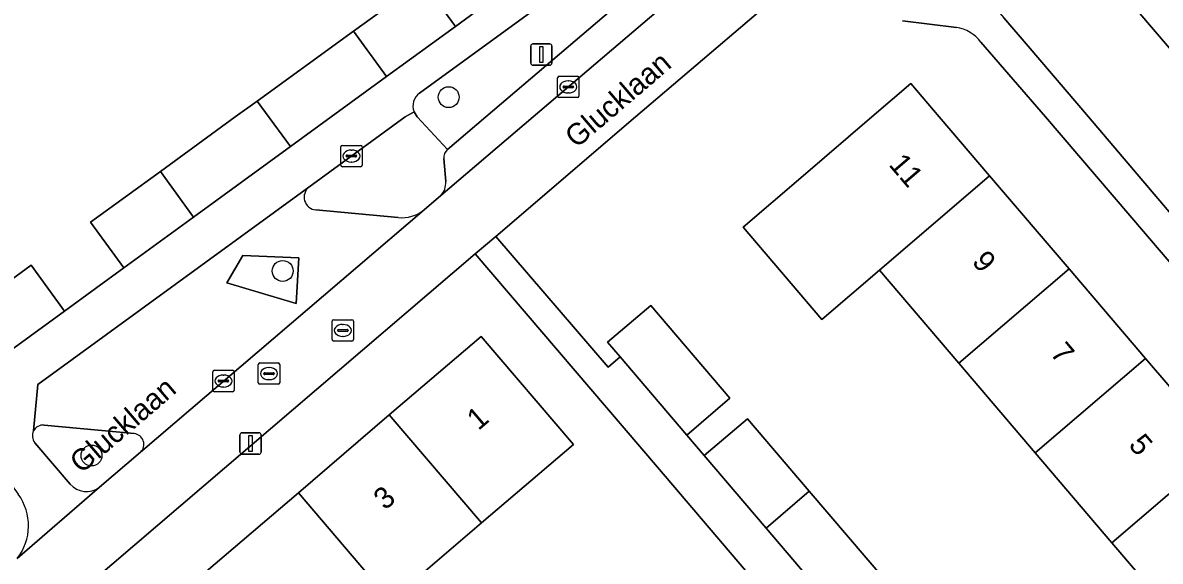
# Model space of a CAD drawing. Extents: x 159039 to 160102, y 381214 to 382524.
# Drawn here: x 159334.4 to 159387.6, y 381479.2 to 381504.4 of the extents above; entities that cross this region are included whole.
import ezdxf

# ---------------------------------------------------------------- set-up
doc = ezdxf.new("R2010")
doc.units = 0
for name, color, linetype in [('IMGEO_Boom', 7, 'Continuous'), ('IMGEO_Brandkraan', 7, 'Continuous'), ('IMGEO_Erf', 7, 'Continuous'), ('IMGEO_Groenvoorziening', 7, 'Continuous'), ('IMGEO_Kolk', 7, 'Continuous'), ('IMGEO_Lichtmast', 7, 'Continuous'), ('IMGEO_Openbare_ruimte_label', 7, 'Continuous'), ('IMGEO_Pand', 7, 'Continuous'), ('IMGEO_Pand_nummerreeks', 7, 'Continuous'), ('IMGEO_Parkeervlak_open', 7, 'Continuous'), ('IMGEO_Rijbaan_lokaal_open', 7, 'Continuous'), ('IMGEO_Rioolput', 7, 'Continuous'), ('IMGEO_Voetpad_open', 7, 'Continuous')]:
    doc.layers.add(name, color=color, linetype=linetype)

msp = doc.modelspace()

# ---------------------------------------------------------------- linework, layer by layer
at = {"layer": 'IMGEO_Boom'}
for centre in [(159354.32, 381500.927), (159346.554, 381492.797), (159337.608, 381484.169)]:
    msp.add_circle(centre, 0.489, dxfattribs=at)
at = {"layer": 'IMGEO_Brandkraan'}
for p, q in [((159348.942, 381490.517), (159349.794, 381490.517)), ((159348.867, 381489.591), (159348.867, 381490.443)), ((159349.126, 381490.011), (159349.126, 381490.023)), ((159349.564, 381489.974), (159349.166, 381489.974)), ((159349.169, 381490.06), (159349.567, 381490.06)), ((159349.355, 381490.297), (159349.38, 381490.297)), ((159349.61, 381490.023), (159349.61, 381490.011)), ((159349.868, 381490.443), (159349.868, 381489.591)), ((159349.794, 381489.517), (159348.942, 381489.517)), ((159349.378, 381489.737), (159349.353, 381489.737))]:
    msp.add_line(p, q, dxfattribs=at)
for points in [[(159348.942, 381490.517), (159349.794, 381490.517)], [(159348.867, 381489.591), (159348.867, 381490.443)], [(159349.868, 381490.443), (159349.868, 381489.591)], [(159349.794, 381489.517), (159348.942, 381489.517)]]:
    msp.add_lwpolyline(points, dxfattribs=at)
for centre, radius, start, end in [((159348.944, 381490.441), 0.0765, 91.552, 178.448), ((159348.944, 381490.441), 0.0765, 91.552, 178.448), ((159349.792, 381490.441), 0.0765, 1.552, 88.448), ((159349.792, 381490.441), 0.0765, 1.552, 88.448), ((159349.166, 381490.02), 0.0403, 85.8775, 175.7526), ((159349.163, 381490.01), 0.0366, 178.938, 274.7102), ((159349.567, 381490.017), 0.043, 264.8664, 352.4533), ((159349.571, 381490.022), 0.0386, 1.7309, 96.639), ((159348.944, 381489.593), 0.0765, 181.552, 268.448), ((159348.944, 381489.593), 0.0765, 181.552, 268.448), ((159349.792, 381489.593), 0.0765, 271.552, 358.448), ((159349.792, 381489.593), 0.0765, 271.552, 358.448)]:
    msp.add_arc(centre, radius, start, end, dxfattribs=at)
for centre, major_axis, ratio, start_param, end_param in [((159349.354, 381490.017), (-0.387, 0.002), 0.722429, 4.712389, 7.853982), ((159349.379, 381490.017), (-0.39, 0.002), 0.717154, 1.570796, 4.712389)]:
    msp.add_ellipse(centre, major_axis=major_axis, ratio=ratio, start_param=start_param, end_param=end_param, dxfattribs=at)
at = {"layer": 'IMGEO_Erf'}
for points in [[(159353.089, 381506.357), (159354.638, 381504.231), (159356.043, 381505.253), (159357.419, 381506.254), (159355.872, 381508.378), (159359.043, 381510.68), (159360.588, 381508.559), (159361.874, 381509.494), (159360.33, 381511.614), (159363.426, 381513.863), (159364.969, 381511.745), (159366.63, 381513.045), (159359.635, 381521.105)], [(159372.531, 381506.031), (159371.531, 381507.229), (159363.064, 381500), (159356.524, 381494.417), (159361.784, 381488.304), (159362.34, 381488.778), (159361.756, 381489.462), (159363.773, 381491.184), (159367.473, 381486.849), (159365.458, 381485.125), (159366.28, 381484.162), (159368.295, 381485.886), (159371.192, 381482.494), (159374.769, 381478.303), (159378.354, 381474.103), (159380.97, 381471.039), (159378.955, 381469.315), (159380.121, 381467.949), (159381.119, 381466.779), (159383.135, 381468.503), (159385.828, 381465.349), (159392.811, 381471.352)], [(159334.646, 381505.941), (159330.052, 381502.597), (159326.485, 381500), (159325.501, 381499.284), (159331.551, 381490.716), (159334.784, 381493.064), (159336.342, 381490.923), (159337.788, 381491.975), (159339.116, 381492.941), (159337.559, 381495.079), (159340.829, 381497.453), (159344.336, 381500), (159345.362, 381500.745), (159349.862, 381504.013), (159353.089, 381506.357)], [(159378.075, 381504.182), (159375.551, 381504.499)], [(159374.118, 381500), (159375.936, 381501.558), (159377.269, 381500), (159379.626, 381497.246), (159383.349, 381492.893), (159386.93, 381488.708), (159390.522, 381484.51), (159394.307, 381480.086), (159397.979, 381475.794), (159400.855, 381478.267), (159400.885, 381478.302), (159397.195, 381482.524), (159382.243, 381500), (159379.225, 381503.503)], [(159389.134, 381475.66), (159385.353, 381480.089), (159381.766, 381484.29), (159378.19, 381488.48), (159374.471, 381492.836), (159371.785, 381490.534), (159368.096, 381494.839), (159370.79, 381497.148), (159374.118, 381500)]]:
    msp.add_lwpolyline(points, dxfattribs=at)
for points in [[(159353.568, 381466.332), (159356.93, 381469.203), (159358.656, 381467.182), (159359.612, 381467.998), (159357.886, 381470.019), (159362.143, 381473.653), (159366.296, 381477.198), (159368.022, 381475.177), (159369.913, 381476.791), (159364.087, 381483.617), (159355.565, 381493.598), (159321.537, 381464.546), (159335.677, 381447.899), (159337.911, 381449.806), (159336.35, 381451.634), (159340.649, 381455.304), (159344.05, 381458.207), (159345.776, 381456.186), (159346.746, 381457.014), (159345.02, 381459.035), (159349.355, 381462.736), (159351.081, 381460.715), (159352.008, 381461.507), (159350.282, 381463.528)], [(159347.282, 381473.694), (159343.069, 381470.098), (159338.734, 381466.397), (159334.362, 381462.665), (159330.206, 381459.117), (159325.893, 381464.168), (159330.049, 381467.715), (159334.421, 381471.448), (159338.756, 381475.149), (159342.969, 381478.745), (159347.286, 381482.43), (159351.543, 381486.064), (159355.841, 381489.733), (159360.153, 381484.682), (159355.856, 381481.014), (159351.599, 381477.38)]]:
    msp.add_lwpolyline(points, close=True, dxfattribs=at)
for centre, radius, start, end in [((159377.823, 381502.443), 1.757, 37.1098, 81.772), ((159332.16, 381480.884), 2.501, 322.1067, 36.1428)]:
    msp.add_arc(centre, radius, start, end, dxfattribs=at)
at = {"layer": 'IMGEO_Groenvoorziening'}
for points in [[(159367.086, 381511.403), (159352.958, 381501.113)], [(159352.698, 381500.243), (159352.847, 381500), (159354.265, 381498.477), (159356.052, 381500), (159362.641, 381505.616)], [(159339.603, 381485.193), (159335.39, 381485.59)], [(159334.962, 381484.768), (159336.609, 381482.836)], [(159337.979, 381482.69), (159339.895, 381484.327)]]:
    msp.add_lwpolyline(points, dxfattribs=at)
msp.add_lwpolyline([(159347.31, 381493.416), (159344.687, 381493.518), (159343.933, 381492.245), (159347.183, 381491.284)], close=True, dxfattribs=at)
for centre, radius, start, end in [((159353.394, 381500.509), 0.745, 125.7964, 200.926), ((159335.344, 381485.092), 0.501, 152.6086, 220.3437), ((159335.342, 381485.094), 0.499, 84.4472, 152.6264), ((159339.557, 381484.695), 0.5, 312.5923, 84.6741), ((159337.371, 381483.484), 1, 220.3777, 307.4563)]:
    msp.add_arc(centre, radius, start, end, dxfattribs=at)
at = {"layer": 'IMGEO_Kolk'}
for p, q in [((159359.415, 381500.978), (159359.415, 381501.83)), ((159359.49, 381501.904), (159360.342, 381501.904)), ((159359.903, 381501.684), (159359.928, 381501.684)), ((159360.416, 381501.83), (159360.416, 381500.978)), ((159359.674, 381501.398), (159359.674, 381501.41)), ((159360.112, 381501.361), (159359.714, 381501.361)), ((159359.717, 381501.447), (159360.115, 381501.447)), ((159359.926, 381501.124), (159359.901, 381501.124)), ((159360.158, 381501.41), (159360.158, 381501.398)), ((159360.342, 381500.904), (159359.49, 381500.904)), ((159349.271, 381497.746), (159349.271, 381498.598)), ((159349.346, 381498.672), (159350.198, 381498.672)), ((159349.759, 381498.452), (159349.784, 381498.452)), ((159350.272, 381498.598), (159350.272, 381497.746)), ((159349.53, 381498.166), (159349.53, 381498.178)), ((159349.968, 381498.129), (159349.57, 381498.129)), ((159349.573, 381498.215), (159349.971, 381498.215)), ((159350.014, 381498.178), (159350.014, 381498.166)), ((159350.198, 381497.672), (159349.346, 381497.672)), ((159349.782, 381497.892), (159349.757, 381497.892)), ((159343.283, 381487.226), (159343.283, 381488.078)), ((159343.358, 381488.152), (159344.21, 381488.152)), ((159343.771, 381487.932), (159343.796, 381487.932)), ((159344.284, 381488.078), (159344.284, 381487.226)), ((159343.542, 381487.646), (159343.542, 381487.658)), ((159343.98, 381487.609), (159343.582, 381487.609)), ((159343.585, 381487.695), (159343.983, 381487.695)), ((159343.794, 381487.372), (159343.769, 381487.372)), ((159344.026, 381487.658), (159344.026, 381487.646)), ((159344.21, 381487.152), (159343.358, 381487.152))]:
    msp.add_line(p, q, dxfattribs=at)
for points in [[(159359.415, 381500.978), (159359.415, 381501.83)], [(159359.49, 381501.904), (159360.342, 381501.904)], [(159360.416, 381501.83), (159360.416, 381500.978)], [(159360.342, 381500.904), (159359.49, 381500.904)], [(159349.271, 381497.746), (159349.271, 381498.598)], [(159349.346, 381498.672), (159350.198, 381498.672)], [(159350.272, 381498.598), (159350.272, 381497.746)], [(159350.198, 381497.672), (159349.346, 381497.672)], [(159343.283, 381487.226), (159343.283, 381488.078)], [(159343.358, 381488.152), (159344.21, 381488.152)], [(159344.284, 381488.078), (159344.284, 381487.226)], [(159344.21, 381487.152), (159343.358, 381487.152)]]:
    msp.add_lwpolyline(points, dxfattribs=at)
for centre, radius, start, end in [((159359.492, 381501.828), 0.0765, 91.552, 178.448), ((159359.492, 381501.828), 0.0765, 91.552, 178.448), ((159360.34, 381501.828), 0.0765, 1.552, 88.448), ((159360.34, 381501.828), 0.0765, 1.552, 88.448), ((159359.714, 381501.407), 0.0403, 85.8775, 175.7526), ((159359.711, 381501.397), 0.0366, 178.938, 274.7102), ((159360.115, 381501.404), 0.043, 264.8664, 352.4533), ((159360.119, 381501.409), 0.0386, 1.7309, 96.639), ((159359.492, 381500.98), 0.0765, 181.552, 268.448), ((159359.492, 381500.98), 0.0765, 181.552, 268.448), ((159360.34, 381500.98), 0.0765, 271.552, 358.448), ((159360.34, 381500.98), 0.0765, 271.552, 358.448), ((159349.348, 381498.596), 0.0765, 91.552, 178.448), ((159349.348, 381498.596), 0.0765, 91.552, 178.448), ((159350.196, 381498.596), 0.0765, 1.552, 88.448), ((159350.196, 381498.596), 0.0765, 1.552, 88.448), ((159349.57, 381498.175), 0.0403, 85.8775, 175.7526), ((159349.567, 381498.165), 0.0366, 178.938, 274.7102), ((159349.971, 381498.172), 0.043, 264.8664, 352.4533), ((159349.975, 381498.177), 0.0386, 1.7309, 96.639), ((159349.348, 381497.748), 0.0765, 181.552, 268.448), ((159349.348, 381497.748), 0.0765, 181.552, 268.448), ((159350.196, 381497.748), 0.0765, 271.552, 358.448), ((159350.196, 381497.748), 0.0765, 271.552, 358.448), ((159343.36, 381488.076), 0.0765, 91.552, 178.448), ((159343.36, 381488.076), 0.0765, 91.552, 178.448), ((159344.208, 381488.076), 0.0765, 1.552, 88.448), ((159344.208, 381488.076), 0.0765, 1.552, 88.448), ((159343.582, 381487.655), 0.0403, 85.8775, 175.7526), ((159343.579, 381487.645), 0.0366, 178.938, 274.7102), ((159343.983, 381487.652), 0.043, 264.8664, 352.4533), ((159343.987, 381487.657), 0.0386, 1.7309, 96.639), ((159343.36, 381487.228), 0.0765, 181.552, 268.448), ((159343.36, 381487.228), 0.0765, 181.552, 268.448), ((159344.208, 381487.228), 0.0765, 271.552, 358.448), ((159344.208, 381487.228), 0.0765, 271.552, 358.448)]:
    msp.add_arc(centre, radius, start, end, dxfattribs=at)
for centre, major_axis, ratio, start_param, end_param in [((159359.902, 381501.404), (-0.387, 0.002), 0.722429, 4.712389, 7.853982), ((159359.927, 381501.404), (-0.39, 0.002), 0.717154, 1.570796, 4.712389), ((159349.758, 381498.172), (-0.387, 0.002), 0.722429, 4.712389, 7.853982), ((159349.783, 381498.172), (-0.39, 0.002), 0.717154, 1.570796, 4.712389), ((159343.77, 381487.652), (-0.387, 0.002), 0.722429, 4.712389, 7.853982), ((159343.795, 381487.652), (-0.39, 0.002), 0.717154, 1.570796, 4.712389)]:
    msp.add_ellipse(centre, major_axis=major_axis, ratio=ratio, start_param=start_param, end_param=end_param, dxfattribs=at)
at = {"layer": 'IMGEO_Lichtmast'}
for p, q in [((159358.16, 381502.517), (159358.16, 381503.317)), ((159358.16, 381503.317), (159358.16, 381502.517)), ((159358.26, 381503.417), (159359.05, 381503.417)), ((159359.05, 381503.417), (159358.26, 381503.417)), ((159359.15, 381503.317), (159359.15, 381502.517)), ((159359.15, 381502.517), (159359.15, 381503.317)), ((159359.05, 381502.417), (159358.26, 381502.417)), ((159358.26, 381502.417), (159359.05, 381502.417)), ((159344.649, 381485.23), (159345.439, 381485.23)), ((159345.439, 381485.23), (159344.649, 381485.23)), ((159344.549, 381484.33), (159344.549, 381485.13)), ((159344.549, 381485.13), (159344.549, 381484.33)), ((159345.539, 381485.13), (159345.539, 381484.33)), ((159345.539, 381484.33), (159345.539, 381485.13)), ((159345.439, 381484.23), (159344.649, 381484.23)), ((159344.649, 381484.23), (159345.439, 381484.23))]:
    msp.add_line(p, q, dxfattribs=at)
for points in [[(159358.58, 381503.292), (159358.73, 381503.292), (159358.73, 381502.542), (159358.58, 381502.542), (159358.58, 381503.292)], [(159344.969, 381485.105), (159345.119, 381485.105), (159345.119, 381484.355), (159344.969, 381484.355), (159344.969, 381485.105)]]:
    msp.add_lwpolyline(points, dxfattribs=at)
for centre, start, end in [((159358.26, 381503.317), 90, 180), ((159358.26, 381503.317), 90, 180), ((159359.05, 381503.317), 0, 90), ((159359.05, 381503.317), 360, 90), ((159358.26, 381502.517), 180, 270), ((159358.26, 381502.517), 180, 270), ((159359.05, 381502.517), 270, 0), ((159359.05, 381502.517), 270, 0), ((159344.649, 381485.13), 90, 180), ((159344.649, 381485.13), 90, 180), ((159345.439, 381485.13), 0, 90), ((159345.439, 381485.13), 360, 90), ((159344.649, 381484.33), 180, 270), ((159344.649, 381484.33), 180, 270), ((159345.439, 381484.33), 270, 0), ((159345.439, 381484.33), 270, 0)]:
    msp.add_arc(centre, 0.1, start, end, dxfattribs=at)
at = {"layer": 'IMGEO_Pand'}
for points in [[(159353.089, 381506.357), (159349.862, 381504.013), (159351.412, 381501.885), (159354.638, 381504.231)], [(159351.412, 381501.885), (159349.862, 381504.013), (159345.362, 381500.745), (159346.915, 381498.614), (159348.821, 381500)], [(159374.471, 381492.836), (159379.626, 381497.246), (159377.269, 381500), (159375.936, 381501.558), (159374.118, 381500), (159370.79, 381497.148), (159368.096, 381494.839), (159371.785, 381490.534)], [(159342.384, 381495.318), (159346.915, 381498.614), (159345.362, 381500.745), (159344.336, 381500), (159340.829, 381497.453)], [(159342.384, 381495.318), (159340.829, 381497.453), (159337.559, 381495.079), (159339.116, 381492.941)], [(159383.349, 381492.893), (159379.626, 381497.246), (159374.471, 381492.836), (159378.19, 381488.48)], [(159334.784, 381493.064), (159331.551, 381490.716), (159333.111, 381488.573), (159336.342, 381490.923)], [(159383.349, 381492.893), (159378.19, 381488.48), (159381.766, 381484.29), (159386.93, 381488.708)], [(159363.773, 381491.184), (159361.756, 381489.462), (159362.34, 381488.778), (159365.458, 381485.125), (159367.473, 381486.849)], [(159355.856, 381481.014), (159360.153, 381484.682), (159355.841, 381489.733), (159351.543, 381486.064)], [(159390.522, 381484.51), (159386.93, 381488.708), (159381.766, 381484.29), (159385.353, 381480.089)], [(159355.856, 381481.014), (159351.543, 381486.064), (159347.286, 381482.43), (159351.599, 381477.38)], [(159368.295, 381485.886), (159366.28, 381484.162), (159369.176, 381480.77), (159371.192, 381482.494)], [(159389.134, 381475.66), (159394.307, 381480.086), (159390.522, 381484.51), (159385.353, 381480.089)], [(159369.176, 381480.77), (159372.753, 381476.579), (159374.769, 381478.303), (159371.192, 381482.494)], [(159351.599, 381477.38), (159347.286, 381482.43), (159342.969, 381478.745), (159347.282, 381473.694)]]:
    msp.add_lwpolyline(points, close=True, dxfattribs=at)
at = {"layer": 'IMGEO_Parkeervlak_open'}
for points in [[(159353.947, 381496.32), (159358.272, 381500), (159365.178, 381505.9)], [(159362.641, 381505.616), (159356.052, 381500), (159354.265, 381498.477)], [(159354.091, 381498.054), (159354.182, 381496.98)], [(159347.778, 381496.717), (159335.103, 381487.483), (159334.899, 381485.323)], [(159339.895, 381484.327), (159353.172, 381495.652)], [(159351.954, 381495.291), (159348.101, 381495.653)], [(159335.39, 381485.59), (159339.603, 381485.193)]]:
    msp.add_lwpolyline(points, dxfattribs=at)
msp.add_lwpolyline([(159343.933, 381492.245), (159344.687, 381493.518), (159347.31, 381493.416), (159347.183, 381491.284)], close=True, dxfattribs=at)
for centre, radius, start, end in [((159354.593, 381498.095), 0.503, 130.6121, 184.6685), ((159353.341, 381496.908), 0.844, 315.8941, 4.9082), ((159348.157, 381496.251), 0.601, 129.1518, 264.6218), ((159352.117, 381496.978), 1.695, 264.4942, 308.5242), ((159335.342, 381485.094), 0.499, 84.4472, 152.6264), ((159339.557, 381484.695), 0.5, 312.5923, 84.6741)]:
    msp.add_arc(centre, radius, start, end, dxfattribs=at)
at = {"layer": 'IMGEO_Rijbaan_lokaal_open'}
msp.add_lwpolyline([(159379.3, 381513.434), (159376.8, 381516.357), (159376.214, 381517.042), (159361.379, 381534.296), (159359.079, 381537.039), (159355.206, 381533.839), (159359.018, 381529.42), (159359.717, 381528.593), (159370.22, 381516.331), (159380.301, 381504.635), (159381.439, 381503.315), (159384.255, 381500), (159389.868, 381493.391), (159392.642, 381490.134), (159401.023, 381480.383), (159401.74, 381479.524), (159405.572, 381482.813), (159404.878, 381483.645), (159398.069, 381491.509), (159396.211, 381493.655), (159394.17, 381496.049), (159390.802, 381500), (159388.415, 381502.775)], close=True, dxfattribs=at)
for points in [[(159355.565, 381493.598), (159356.524, 381494.417), (159363.064, 381500), (159371.531, 381507.229), (159369.013, 381510.221)], [(159368.891, 381509.056), (159365.178, 381505.9), (159358.272, 381500), (159353.947, 381496.32), (159353.172, 381495.652), (159339.895, 381484.327), (159337.979, 381482.69), (159334.134, 381479.348)], [(159333.778, 381478.977), (159319.563, 381466.81), (159321.537, 381464.546), (159355.565, 381493.598)]]:
    msp.add_lwpolyline(points, dxfattribs=at)
at = {"layer": 'IMGEO_Rioolput'}
for p, q in [((159345.412, 381487.572), (159345.412, 381488.424)), ((159345.487, 381488.498), (159346.339, 381488.498)), ((159346.413, 381488.424), (159346.413, 381487.572)), ((159345.671, 381487.992), (159345.671, 381488.004)), ((159346.109, 381487.955), (159345.711, 381487.955)), ((159345.714, 381488.041), (159346.112, 381488.041)), ((159345.9, 381488.278), (159345.925, 381488.278)), ((159346.155, 381488.004), (159346.155, 381487.992)), ((159346.339, 381487.498), (159345.487, 381487.498)), ((159345.923, 381487.718), (159345.898, 381487.718))]:
    msp.add_line(p, q, dxfattribs=at)
for points in [[(159345.412, 381487.572), (159345.412, 381488.424)], [(159345.487, 381488.498), (159346.339, 381488.498)], [(159346.413, 381488.424), (159346.413, 381487.572)], [(159346.339, 381487.498), (159345.487, 381487.498)]]:
    msp.add_lwpolyline(points, dxfattribs=at)
for centre, radius, start, end in [((159345.489, 381488.422), 0.0765, 91.552, 178.448), ((159345.489, 381488.422), 0.0765, 91.552, 178.448), ((159346.337, 381488.422), 0.0765, 1.552, 88.448), ((159346.337, 381488.422), 0.0765, 1.552, 88.448), ((159345.711, 381488.001), 0.0403, 85.8775, 175.7526), ((159345.708, 381487.991), 0.0366, 178.938, 274.7102), ((159346.112, 381487.998), 0.043, 264.8664, 352.4533), ((159346.116, 381488.003), 0.0386, 1.7309, 96.639), ((159345.489, 381487.574), 0.0765, 181.552, 268.448), ((159345.489, 381487.574), 0.0765, 181.552, 268.448), ((159346.337, 381487.574), 0.0765, 271.552, 358.448), ((159346.337, 381487.574), 0.0765, 271.552, 358.448)]:
    msp.add_arc(centre, radius, start, end, dxfattribs=at)
for centre, major_axis, ratio, start_param, end_param in [((159345.899, 381487.998), (-0.387, 0.002), 0.722429, 4.712389, 7.853982), ((159345.924, 381487.998), (-0.39, 0.002), 0.717154, 1.570796, 4.712389)]:
    msp.add_ellipse(centre, major_axis=major_axis, ratio=ratio, start_param=start_param, end_param=end_param, dxfattribs=at)
at = {"layer": 'IMGEO_Voetpad_open'}
for points in [[(159361.266, 381538.819), (159359.079, 381537.039), (159361.379, 381534.296), (159376.214, 381517.042), (159376.8, 381516.357), (159379.3, 381513.434), (159388.415, 381502.775)], [(159368.096, 381511.287), (159366.63, 381513.045), (159364.969, 381511.745), (159361.874, 381509.494), (159360.588, 381508.559), (159357.419, 381506.254), (159356.043, 381505.253), (159354.638, 381504.231), (159351.412, 381501.885), (159348.821, 381500), (159346.915, 381498.614), (159342.384, 381495.318), (159339.116, 381492.941), (159337.788, 381491.975), (159336.342, 381490.923), (159333.111, 381488.573), (159332.26, 381487.965), (159330.831, 381486.946), (159333.817, 381482.856), (159334.18, 381482.359)], [(159352.958, 381501.113), (159367.086, 381511.403)], [(159375.551, 381504.499), (159378.075, 381504.182)], [(159379.225, 381503.503), (159382.243, 381500), (159397.195, 381482.524), (159400.885, 381478.302), (159402.03, 381476.877), (159410.608, 381466.883), (159411.724, 381467.861), (159401.74, 381479.524), (159401.023, 381480.383), (159392.642, 381490.134), (159389.868, 381493.391), (159384.255, 381500), (159381.439, 381503.315), (159380.301, 381504.635)], [(159334.899, 381485.323), (159335.103, 381487.483), (159347.778, 381496.717), (159352.283, 381500), (159352.698, 381500.243)], [(159354.265, 381498.477), (159352.847, 381500), (159352.698, 381500.243), (159352.283, 381500), (159347.778, 381496.717)], [(159354.182, 381496.98), (159354.091, 381498.054)], [(159353.172, 381495.652), (159353.947, 381496.32)], [(159348.101, 381495.653), (159351.954, 381495.291)], [(159372.753, 381476.579), (159369.176, 381480.77), (159366.28, 381484.162), (159365.458, 381485.125), (159362.34, 381488.778), (159361.784, 381488.304), (159356.524, 381494.417), (159355.565, 381493.598), (159364.087, 381483.617), (159369.913, 381476.791)], [(159336.609, 381482.836), (159334.962, 381484.768)], [(159334.134, 381479.348), (159337.979, 381482.69)]]:
    msp.add_lwpolyline(points, dxfattribs=at)
for centre, radius, start, end in [((159377.823, 381502.443), 1.757, 37.1098, 81.772), ((159353.394, 381500.509), 0.745, 125.7964, 200.926), ((159354.593, 381498.095), 0.503, 130.6121, 184.6685), ((159353.341, 381496.908), 0.844, 315.8941, 4.9082), ((159348.157, 381496.251), 0.601, 129.1518, 264.6218), ((159352.117, 381496.978), 1.695, 264.4942, 308.5242), ((159335.344, 381485.092), 0.501, 152.6086, 220.3437), ((159337.371, 381483.484), 1, 220.3777, 307.4563), ((159332.16, 381480.884), 2.501, 322.1067, 36.1428)]:
    msp.add_arc(centre, radius, start, end, dxfattribs=at)

# ---------------------------------------------------------------- texts
at = {"layer": 'IMGEO_Openbare_ruimte_label'}
for p in [(159360.299, 381498.506), (159337.131, 381483.289)]:
    msp.add_text('Glucklaan', height=1, rotation=40.5392, dxfattribs=at).set_placement(p)
at = {"layer": 'IMGEO_Pand_nummerreeks'}
for s, rotation, p in [('11', 310.5497, (159374.873, 381497.756)), ('9', 310.5497, (159378.763, 381493.209)), ('7', 310.5497, (159382.428, 381488.925)), ('1', 40.4856, (159355.709, 381485.308)), ('5', 310.5497, (159386.094, 381484.641)), ('3', 40.4856, (159351.343, 381481.582))]:
    msp.add_text(s, height=1, rotation=rotation, dxfattribs=at).set_placement(p)

doc.saveas('drawing.dxf')
